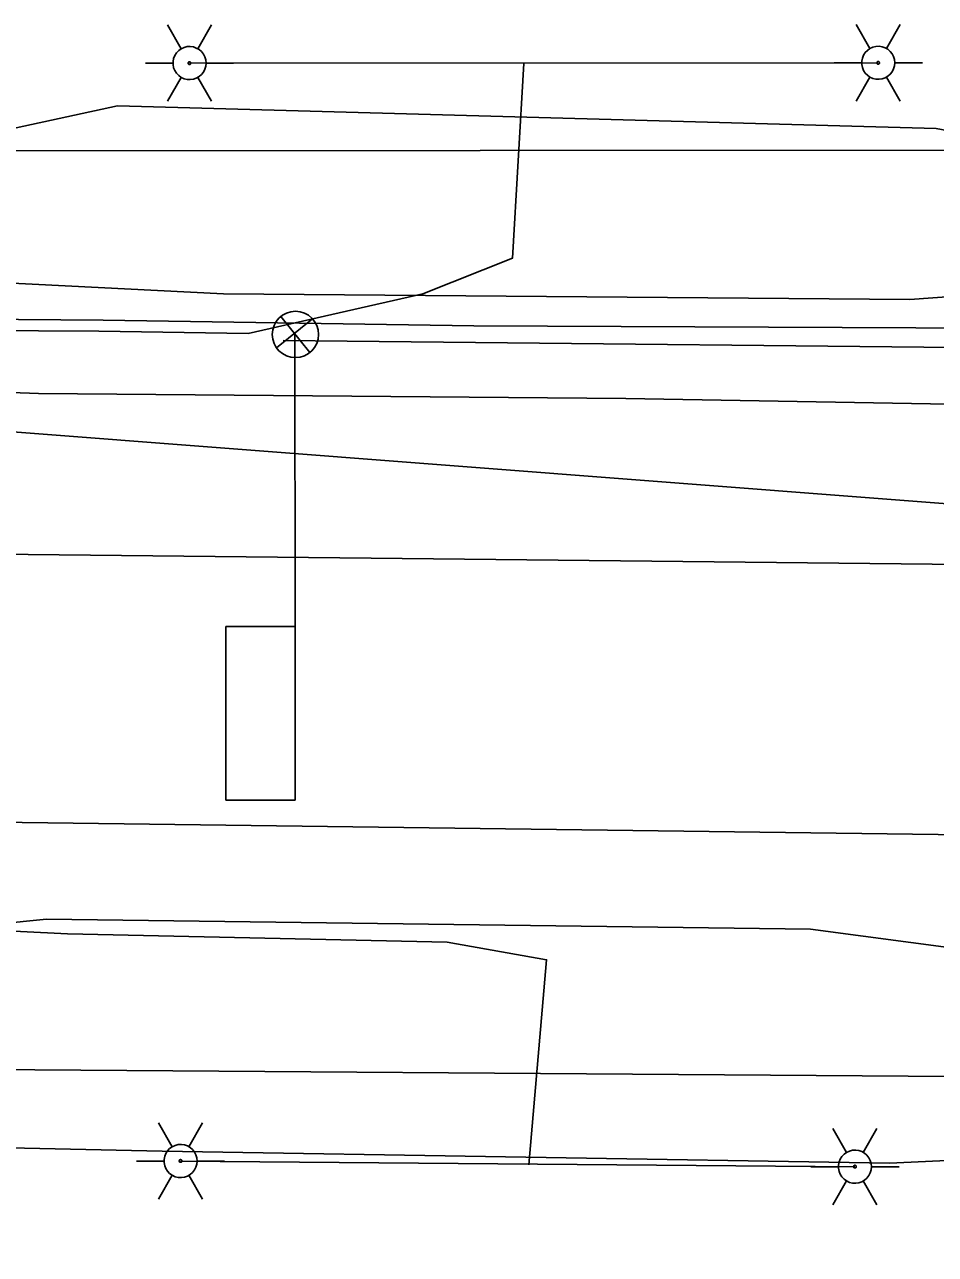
# Model space of a CAD drawing. Extents: x 596028 to 606371, y 330010 to 403088.
# Drawn here: x 604899.1 to 604977.7, y 332653.1 to 332759.4 of the extents above; entities that cross this region are included whole.
import ezdxf

# ---------------------------------------------------------------- set-up
doc = ezdxf.new("R2010")
doc.units = 0
for name, color, linetype in [('E_LTG', 7, 'Continuous'), ('E_LTG_CID', 7, 'Continuous'), ('E_SIG', 7, 'Continuous'), ('E_SIG_Conduit', 7, 'Continuous'), ('E_SIG_Loops', 7, 'Continuous'), ('E_UTL_E_UG', 7, 'Continuous'), ('E_UTL_FO_UG_MCI', 7, 'Continuous'), ('E_UTL_FO_UG_MWFN', 7, 'Continuous'), ('E_UTL_G_UG', 7, 'Continuous'), ('E_UTL_SAN_UG', 7, 'Continuous'), ('E_UTL_T_UG', 7, 'Continuous'), ('E_UTL_TV_UG', 7, 'Continuous'), ('E_UTL_W_UG', 7, 'Continuous')]:
    doc.layers.add(name, color=color, linetype=linetype)

# ---------------------------------------------------------------- blocks, each defined once
blk = doc.blocks.new('_U310')
at = {"layer": 'E_SIG'}
for p, q in [((0, 6.1), (0, -6.1)), ((-6.09, 0.4), (6.1, 0.4))]:
    blk.add_line(p, q, dxfattribs=at)
blk.add_circle((0, 0.01), 6.1, dxfattribs=at)

msp = doc.modelspace()

# ---------------------------------------------------------------- linework, layer by layer
at = {"layer": 'E_LTG'}
for points in [[(604912.58, 332757.28), (604911.39, 332759.34)], [(604914.01, 332757.28), (604915.2, 332759.34)], [(604972.06, 332757.3), (604970.87, 332759.36)], [(604973.49, 332757.3), (604974.68, 332759.36)], [(604914.72, 332756.04), (604914.69, 332756.31), (604914.62, 332756.57), (604914.49, 332756.81), (604914.33, 332757.03), (604914.12, 332757.21), (604913.88, 332757.34), (604913.63, 332757.43), (604913.36, 332757.47), (604913.09, 332757.46), (604912.82, 332757.39), (604912.58, 332757.28), (604912.36, 332757.12), (604912.17, 332756.93), (604912.02, 332756.7), (604911.92, 332756.44), (604911.87, 332756.18), (604911.87, 332755.91), (604911.92, 332755.64), (604912.02, 332755.39), (604912.17, 332755.16), (604912.36, 332754.96), (604912.58, 332754.8), (604912.82, 332754.69), (604913.09, 332754.63), (604913.36, 332754.61), (604913.63, 332754.65), (604913.88, 332754.74), (604914.12, 332754.88), (604914.33, 332755.06), (604914.49, 332755.27), (604914.62, 332755.51), (604914.69, 332755.77), (604914.72, 332756.04)], [(604914.72, 332756.04), (604914.69, 332756.31), (604914.62, 332756.57), (604914.49, 332756.81), (604914.33, 332757.03), (604914.12, 332757.21), (604913.88, 332757.34), (604913.63, 332757.43), (604913.36, 332757.47), (604913.09, 332757.46), (604912.82, 332757.39), (604912.58, 332757.28), (604912.36, 332757.12), (604912.17, 332756.93), (604912.02, 332756.7), (604911.92, 332756.44), (604911.87, 332756.18), (604911.87, 332755.91), (604911.92, 332755.64), (604912.02, 332755.39), (604912.17, 332755.16), (604912.36, 332754.96), (604912.58, 332754.8), (604912.82, 332754.69), (604913.09, 332754.63), (604913.36, 332754.61), (604913.63, 332754.65), (604913.88, 332754.74), (604914.12, 332754.88), (604914.33, 332755.06), (604914.49, 332755.27), (604914.62, 332755.51), (604914.69, 332755.77), (604914.72, 332756.04)], [(604914.72, 332756.04), (604914.69, 332756.31), (604914.62, 332756.57), (604914.49, 332756.81), (604914.33, 332757.03), (604914.12, 332757.21), (604913.88, 332757.34), (604913.63, 332757.43), (604913.36, 332757.47), (604913.09, 332757.46), (604912.82, 332757.39), (604912.58, 332757.28), (604912.36, 332757.12), (604912.17, 332756.93), (604912.02, 332756.7), (604911.92, 332756.44), (604911.87, 332756.18), (604911.87, 332755.91), (604911.92, 332755.64), (604912.02, 332755.39), (604912.17, 332755.16), (604912.36, 332754.96), (604912.58, 332754.8), (604912.82, 332754.69), (604913.09, 332754.63), (604913.36, 332754.61), (604913.63, 332754.65), (604913.88, 332754.74), (604914.12, 332754.88), (604914.33, 332755.06), (604914.49, 332755.27), (604914.62, 332755.51), (604914.69, 332755.77), (604914.72, 332756.04)], [(604974.21, 332756.06), (604974.18, 332756.34), (604974.1, 332756.6), (604973.98, 332756.84), (604973.81, 332757.05), (604973.61, 332757.23), (604973.37, 332757.36), (604973.11, 332757.45), (604972.85, 332757.49), (604972.57, 332757.48), (604972.31, 332757.42), (604972.06, 332757.3), (604971.84, 332757.14), (604971.65, 332756.95), (604971.51, 332756.72), (604971.41, 332756.47), (604971.36, 332756.2), (604971.36, 332755.93), (604971.41, 332755.66), (604971.51, 332755.41), (604971.65, 332755.18), (604971.84, 332754.99), (604972.06, 332754.83), (604972.31, 332754.71), (604972.57, 332754.65), (604972.85, 332754.64), (604973.11, 332754.68), (604973.37, 332754.77), (604973.61, 332754.9), (604973.81, 332755.08), (604973.98, 332755.29), (604974.1, 332755.53), (604974.18, 332755.79), (604974.21, 332756.06)], [(604974.21, 332756.06), (604974.18, 332756.34), (604974.1, 332756.6), (604973.98, 332756.84), (604973.81, 332757.05), (604973.61, 332757.23), (604973.37, 332757.36), (604973.11, 332757.45), (604972.85, 332757.49), (604972.57, 332757.48), (604972.31, 332757.42), (604972.06, 332757.3), (604971.84, 332757.14), (604971.65, 332756.95), (604971.51, 332756.72), (604971.41, 332756.47), (604971.36, 332756.2), (604971.36, 332755.93), (604971.41, 332755.66), (604971.51, 332755.41), (604971.65, 332755.18), (604971.84, 332754.99), (604972.06, 332754.83), (604972.31, 332754.71), (604972.57, 332754.65), (604972.85, 332754.64), (604973.11, 332754.68), (604973.37, 332754.77), (604973.61, 332754.9), (604973.81, 332755.08), (604973.98, 332755.29), (604974.1, 332755.53), (604974.18, 332755.79), (604974.21, 332756.06)], [(604974.21, 332756.06), (604974.18, 332756.34), (604974.1, 332756.6), (604973.98, 332756.84), (604973.81, 332757.05), (604973.61, 332757.23), (604973.37, 332757.36), (604973.11, 332757.45), (604972.85, 332757.49), (604972.57, 332757.48), (604972.31, 332757.42), (604972.06, 332757.3), (604971.84, 332757.14), (604971.65, 332756.95), (604971.51, 332756.72), (604971.41, 332756.47), (604971.36, 332756.2), (604971.36, 332755.93), (604971.41, 332755.66), (604971.51, 332755.41), (604971.65, 332755.18), (604971.84, 332754.99), (604972.06, 332754.83), (604972.31, 332754.71), (604972.57, 332754.65), (604972.85, 332754.64), (604973.11, 332754.68), (604973.37, 332754.77), (604973.61, 332754.9), (604973.81, 332755.08), (604973.98, 332755.29), (604974.1, 332755.53), (604974.18, 332755.79), (604974.21, 332756.06)], [(604909.48, 332756.04), (604911.86, 332756.04)], [(604913.41, 332756.04), (604913.41, 332756.06), (604913.4, 332756.09), (604913.39, 332756.11), (604913.38, 332756.12), (604913.36, 332756.14), (604913.34, 332756.15), (604913.32, 332756.16), (604913.3, 332756.16), (604913.27, 332756.16), (604913.25, 332756.15), (604913.23, 332756.15), (604913.21, 332756.13), (604913.2, 332756.12), (604913.19, 332756.1), (604913.18, 332756.08), (604913.17, 332756.05), (604913.17, 332756.03), (604913.18, 332756.01), (604913.19, 332755.99), (604913.2, 332755.97), (604913.21, 332755.95), (604913.23, 332755.94), (604913.25, 332755.93), (604913.27, 332755.92), (604913.3, 332755.92), (604913.32, 332755.93), (604913.34, 332755.93), (604913.36, 332755.94), (604913.38, 332755.96), (604913.39, 332755.98), (604913.4, 332756), (604913.41, 332756.02), (604913.41, 332756.04)], [(604914.72, 332756.04), (604917.1, 332756.04)], [(604968.97, 332756.06), (604971.35, 332756.06)], [(604972.9, 332756.06), (604972.89, 332756.09), (604972.89, 332756.11), (604972.88, 332756.13), (604972.86, 332756.15), (604972.85, 332756.16), (604972.83, 332756.17), (604972.81, 332756.18), (604972.78, 332756.18), (604972.76, 332756.18), (604972.74, 332756.18), (604972.72, 332756.17), (604972.7, 332756.15), (604972.68, 332756.14), (604972.67, 332756.12), (604972.66, 332756.1), (604972.66, 332756.08), (604972.66, 332756.05), (604972.66, 332756.03), (604972.67, 332756.01), (604972.68, 332755.99), (604972.7, 332755.98), (604972.72, 332755.96), (604972.74, 332755.95), (604972.76, 332755.95), (604972.78, 332755.95), (604972.81, 332755.95), (604972.83, 332755.96), (604972.85, 332755.97), (604972.86, 332755.98), (604972.88, 332756), (604972.89, 332756.02), (604972.89, 332756.04), (604972.9, 332756.06)], [(604974.21, 332756.06), (604976.59, 332756.06)], [(604911.39, 332752.74), (604912.58, 332754.8)], [(604915.2, 332752.74), (604914.01, 332754.8)], [(604970.87, 332752.76), (604972.06, 332754.83)], [(604974.68, 332752.76), (604973.49, 332754.83)], [(604911.8, 332662.45), (604910.61, 332664.51)], [(604913.23, 332662.45), (604914.42, 332664.51)], [(604970.04, 332661.96), (604968.85, 332664.02)], [(604971.47, 332661.96), (604972.66, 332664.02)], [(604913.95, 332661.21), (604913.92, 332661.48), (604913.84, 332661.74), (604913.72, 332661.99), (604913.55, 332662.2), (604913.35, 332662.38), (604913.11, 332662.51), (604912.85, 332662.6), (604912.59, 332662.64), (604912.31, 332662.63), (604912.05, 332662.56), (604911.8, 332662.45), (604911.58, 332662.29), (604911.39, 332662.1), (604911.25, 332661.87), (604911.15, 332661.62), (604911.1, 332661.35), (604911.1, 332661.08), (604911.15, 332660.81), (604911.25, 332660.56), (604911.39, 332660.33), (604911.58, 332660.13), (604911.8, 332659.98), (604912.05, 332659.86), (604912.31, 332659.8), (604912.59, 332659.79), (604912.85, 332659.82), (604913.11, 332659.91), (604913.35, 332660.05), (604913.55, 332660.23), (604913.72, 332660.44), (604913.84, 332660.68), (604913.92, 332660.94), (604913.95, 332661.21)], [(604913.95, 332661.21), (604913.92, 332661.48), (604913.84, 332661.74), (604913.72, 332661.99), (604913.55, 332662.2), (604913.35, 332662.38), (604913.11, 332662.51), (604912.85, 332662.6), (604912.59, 332662.64), (604912.31, 332662.63), (604912.05, 332662.56), (604911.8, 332662.45), (604911.58, 332662.29), (604911.39, 332662.1), (604911.25, 332661.87), (604911.15, 332661.62), (604911.1, 332661.35), (604911.1, 332661.08), (604911.15, 332660.81), (604911.25, 332660.56), (604911.39, 332660.33), (604911.58, 332660.13), (604911.8, 332659.98), (604912.05, 332659.86), (604912.31, 332659.8), (604912.59, 332659.79), (604912.85, 332659.82), (604913.11, 332659.91), (604913.35, 332660.05), (604913.55, 332660.23), (604913.72, 332660.44), (604913.84, 332660.68), (604913.92, 332660.94), (604913.95, 332661.21)], [(604913.95, 332661.21), (604913.92, 332661.48), (604913.84, 332661.74), (604913.72, 332661.99), (604913.55, 332662.2), (604913.35, 332662.38), (604913.11, 332662.51), (604912.85, 332662.6), (604912.59, 332662.64), (604912.31, 332662.63), (604912.05, 332662.56), (604911.8, 332662.45), (604911.58, 332662.29), (604911.39, 332662.1), (604911.25, 332661.87), (604911.15, 332661.62), (604911.1, 332661.35), (604911.1, 332661.08), (604911.15, 332660.81), (604911.25, 332660.56), (604911.39, 332660.33), (604911.58, 332660.13), (604911.8, 332659.98), (604912.05, 332659.86), (604912.31, 332659.8), (604912.59, 332659.79), (604912.85, 332659.82), (604913.11, 332659.91), (604913.35, 332660.05), (604913.55, 332660.23), (604913.72, 332660.44), (604913.84, 332660.68), (604913.92, 332660.94), (604913.95, 332661.21)], [(604972.19, 332660.72), (604972.16, 332660.99), (604972.08, 332661.26), (604971.96, 332661.5), (604971.79, 332661.71), (604971.59, 332661.89), (604971.35, 332662.02), (604971.09, 332662.11), (604970.83, 332662.15), (604970.55, 332662.14), (604970.29, 332662.07), (604970.04, 332661.96), (604969.82, 332661.8), (604969.63, 332661.61), (604969.49, 332661.38), (604969.39, 332661.13), (604969.34, 332660.86), (604969.34, 332660.59), (604969.39, 332660.32), (604969.49, 332660.07), (604969.63, 332659.84), (604969.82, 332659.64), (604970.04, 332659.49), (604970.29, 332659.37), (604970.55, 332659.31), (604970.83, 332659.3), (604971.09, 332659.34), (604971.35, 332659.42), (604971.59, 332659.56), (604971.79, 332659.74), (604971.96, 332659.95), (604972.08, 332660.19), (604972.16, 332660.45), (604972.19, 332660.72)], [(604972.19, 332660.72), (604972.16, 332660.99), (604972.08, 332661.26), (604971.96, 332661.5), (604971.79, 332661.71), (604971.59, 332661.89), (604971.35, 332662.02), (604971.09, 332662.11), (604970.83, 332662.15), (604970.55, 332662.14), (604970.29, 332662.07), (604970.04, 332661.96), (604969.82, 332661.8), (604969.63, 332661.61), (604969.49, 332661.38), (604969.39, 332661.13), (604969.34, 332660.86), (604969.34, 332660.59), (604969.39, 332660.32), (604969.49, 332660.07), (604969.63, 332659.84), (604969.82, 332659.64), (604970.04, 332659.49), (604970.29, 332659.37), (604970.55, 332659.31), (604970.83, 332659.3), (604971.09, 332659.34), (604971.35, 332659.42), (604971.59, 332659.56), (604971.79, 332659.74), (604971.96, 332659.95), (604972.08, 332660.19), (604972.16, 332660.45), (604972.19, 332660.72)], [(604972.19, 332660.72), (604972.16, 332660.99), (604972.08, 332661.26), (604971.96, 332661.5), (604971.79, 332661.71), (604971.59, 332661.89), (604971.35, 332662.02), (604971.09, 332662.11), (604970.83, 332662.15), (604970.55, 332662.14), (604970.29, 332662.07), (604970.04, 332661.96), (604969.82, 332661.8), (604969.63, 332661.61), (604969.49, 332661.38), (604969.39, 332661.13), (604969.34, 332660.86), (604969.34, 332660.59), (604969.39, 332660.32), (604969.49, 332660.07), (604969.63, 332659.84), (604969.82, 332659.64), (604970.04, 332659.49), (604970.29, 332659.37), (604970.55, 332659.31), (604970.83, 332659.3), (604971.09, 332659.34), (604971.35, 332659.42), (604971.59, 332659.56), (604971.79, 332659.74), (604971.96, 332659.95), (604972.08, 332660.19), (604972.16, 332660.45), (604972.19, 332660.72)], [(604908.71, 332661.21), (604911.09, 332661.21)], [(604912.64, 332661.21), (604912.63, 332661.24), (604912.63, 332661.26), (604912.62, 332661.28), (604912.6, 332661.3), (604912.59, 332661.31), (604912.57, 332661.32), (604912.55, 332661.33), (604912.52, 332661.33), (604912.5, 332661.33), (604912.48, 332661.33), (604912.46, 332661.32), (604912.44, 332661.3), (604912.42, 332661.29), (604912.41, 332661.27), (604912.4, 332661.25), (604912.4, 332661.22), (604912.4, 332661.2), (604912.4, 332661.18), (604912.41, 332661.16), (604912.42, 332661.14), (604912.44, 332661.12), (604912.46, 332661.11), (604912.48, 332661.1), (604912.5, 332661.1), (604912.52, 332661.09), (604912.55, 332661.1), (604912.57, 332661.1), (604912.59, 332661.12), (604912.6, 332661.13), (604912.62, 332661.15), (604912.63, 332661.17), (604912.63, 332661.19), (604912.64, 332661.21)], [(604913.95, 332661.21), (604916.33, 332661.21)], [(604910.61, 332657.91), (604911.8, 332659.98)], [(604914.42, 332657.91), (604913.23, 332659.98)], [(604966.95, 332660.72), (604969.33, 332660.72)], [(604970.88, 332660.72), (604970.87, 332660.75), (604970.87, 332660.77), (604970.86, 332660.79), (604970.84, 332660.81), (604970.83, 332660.82), (604970.81, 332660.83), (604970.79, 332660.84), (604970.76, 332660.84), (604970.74, 332660.84), (604970.72, 332660.84), (604970.7, 332660.83), (604970.68, 332660.81), (604970.66, 332660.8), (604970.65, 332660.78), (604970.64, 332660.76), (604970.64, 332660.74), (604970.64, 332660.71), (604970.64, 332660.69), (604970.65, 332660.67), (604970.66, 332660.65), (604970.68, 332660.63), (604970.7, 332660.62), (604970.72, 332660.61), (604970.74, 332660.61), (604970.76, 332660.61), (604970.79, 332660.61), (604970.81, 332660.62), (604970.83, 332660.63), (604970.84, 332660.64), (604970.86, 332660.66), (604970.87, 332660.68), (604970.87, 332660.7), (604970.88, 332660.72)], [(604972.19, 332660.72), (604974.57, 332660.72)], [(604968.85, 332657.42), (604970.04, 332659.49)], [(604972.66, 332657.42), (604971.47, 332659.49)]]:
    msp.add_lwpolyline(points, dxfattribs=at)
at = {"layer": 'E_LTG_CID'}
for p, q in [((604913.29, 332756.04), (604972.78, 332756.06)), ((604912.52, 332661.21), (604970.76, 332660.72))]:
    msp.add_line(p, q, dxfattribs=at)
for points in [[(604918.35, 332732.68), (604933.44, 332736.12), (604941.18, 332739.18), (604942.16, 332756)], [(604884.59, 332732.99), (604905.46, 332732.9), (604918.35, 332732.68)], [(604848.74, 332685.25), (604880.09, 332681.96), (604902.77, 332680.82), (604935.56, 332680.1)], [(604935.56, 332680.1), (604944.13, 332678.6), (604942.59, 332660.89)]]:
    msp.add_lwpolyline(points, dxfattribs=at)
at = {"layer": 'E_SIG_Conduit'}
msp.add_lwpolyline([(604921.39, 332732.09), (604993.31, 332731.34), (605007.19, 332737.78)], dxfattribs=at)
at = {"layer": 'E_SIG_Loops'}
for p, q in [((604922.39, 332732.61), (604922.43, 332707.38)), ((604916.43, 332692.38), (604916.43, 332707.38)), ((604916.43, 332707.38), (604922.43, 332707.38)), ((604922.43, 332707.38), (604922.43, 332692.38)), ((604922.43, 332692.38), (604916.43, 332692.38))]:
    msp.add_line(p, q, dxfattribs=at)
at = {"layer": 'E_UTL_E_UG'}
for points in [[(604885.18, 332747.59), (604907.07, 332752.34), (604977.77, 332750.38), (605000.86, 332746.08), (605008.6, 332742.3)], [(604729.97, 332733.67), (604735.89, 332737.18), (604741.23, 332741.22), (604743.03, 332739.17), (604750.82, 332737.08), (604770.44, 332736.98), (604808.3, 332737.08), (604829.69, 332734.9), (604883.87, 332734.01), (604905.84, 332733.85), (604937.84, 332733.34), (604976.01, 332733.17), (605006.49, 332733.09)]]:
    msp.add_lwpolyline(points, dxfattribs=at)
at = {"layer": 'E_UTL_FO_UG_MCI'}
msp.add_line((604688.68, 332748.34), (605019.17, 332748.55), dxfattribs=at)
at = {"layer": 'E_UTL_FO_UG_MWFN'}
msp.add_lwpolyline([(604833.51, 332653.15), (604839.07, 332662.37), (604848.32, 332669.45), (605015.05, 332668.24)], dxfattribs=at)
at = {"layer": 'E_UTL_G_UG'}
msp.add_line((604453.34, 332696.36), (605095.21, 332687.86), dxfattribs=at)
msp.add_line((604453.34, 332696.36), (605095.21, 332687.86), dxfattribs=at)
at = {"layer": 'E_UTL_SAN_UG'}
msp.add_line((604737.44, 332715.28), (604982.83, 332712.71), dxfattribs=at)
msp.add_lwpolyline([(604878.95, 332725.67), (604992.19, 332716.93), (604992.09, 332721.29)], dxfattribs=at)
at = {"layer": 'E_UTL_T_UG'}
msp.add_lwpolyline([(604626.24, 332752.96), (604667.79, 332752.28), (604716.52, 332751.29), (604772.47, 332750.78), (604802.28, 332745.13), (604821.11, 332741.83), (604839.24, 332737.01), (604851.39, 332734.26), (604870.7, 332730.27), (604882.93, 332728.13), (604900.25, 332727.49), (604950.98, 332727.08), (604995.39, 332726.29), (605022.19, 332726.03), (605084.56, 332725.74), (605114.2, 332728.34), (605148.01, 332733.35)], dxfattribs=at)
at = {"layer": 'E_UTL_TV_UG'}
msp.add_lwpolyline([(604885.99, 332737.63), (604916.23, 332736.12), (604975.49, 332735.63), (604992.97, 332736.89), (605003.39, 332739.42), (605012.69, 332741.02), (605017.03, 332745.71), (605042.52, 332749.33), (605064.38, 332750.23), (605090.09, 332749.99), (605094.48, 332746.45), (605107.38, 332741), (605124.95, 332737.5)], dxfattribs=at)
at = {"layer": 'E_UTL_W_UG'}
for p, q in [((604833.78, 332675), (604900.94, 332682.11)), ((604900.94, 332682.11), (604966.93, 332681.23)), ((604966.93, 332681.23), (605019.87, 332674.26))]:
    msp.add_line(p, q, dxfattribs=at)
msp.add_lwpolyline([(604777.25, 332665.16), (604781.5, 332664.88), (604910.94, 332662.05), (604973.76, 332661.03), (604999.15, 332662.21)], dxfattribs=at)

# ---------------------------------------------------------------- block references
at = {"layer": 'E_SIG', "xscale": 0.32808333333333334, "yscale": 0.3280833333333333, "rotation": 38.98403201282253}
msp.add_blockref('_U310', (604922.44, 332732.6), dxfattribs=at)

doc.saveas('drawing.dxf')
